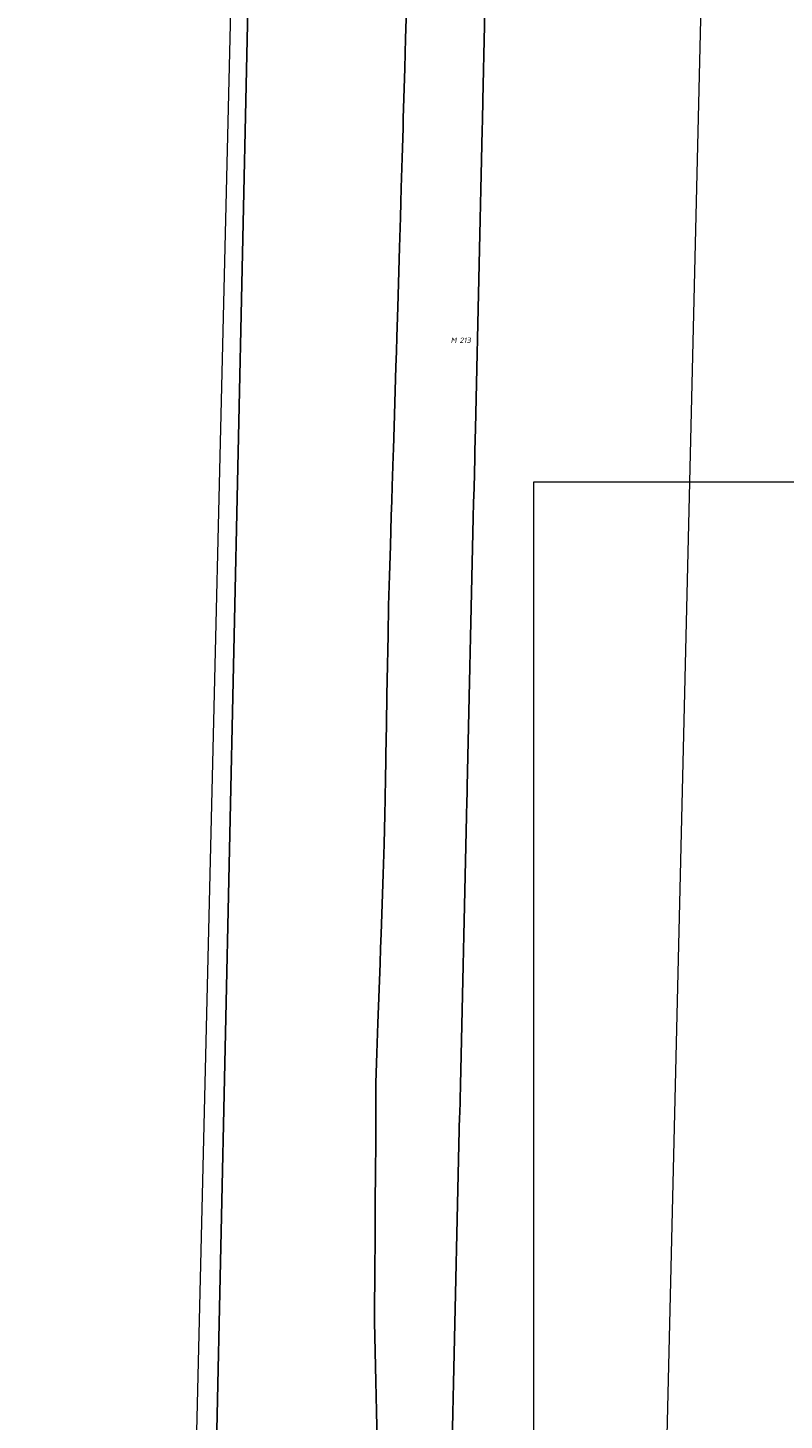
# Model space of a CAD drawing. Header units: metres. Extents: x 250001 to 257773, y 598992 to 609118.
# Tile 491 of 656: x 253767 to 253818, y 604602 to 604695. Entities that reach past the tile are written whole.
import ezdxf
from ezdxf.enums import TextEntityAlignment as Align
from ezdxf.lldxf.tags import DXFTag

# ---------------------------------------------------------------- set-up
doc = ezdxf.new("R2010")
doc.units = ezdxf.units.M
for name, color, linetype, lineweight in [('B-WE-GR-BOUWLAND-GV', 252, 'Continuous', 13), ('B-WE-GR-GRAS-GV', 252, 'Continuous', 13), ('B-WE-KG-GRENS_PERCEEL-G', 150, 'KG-PERCEEL', 18), ('B-WE-KG-GRENS_PERCEEL-S', 150, 'Continuous', 25), ('B-WE-OG-WATER-GV', 252, 'Continuous', 18), ('B-WE-OG-WATER_SLOOT-GV', 252, 'Continuous', 18), ('X-XX-AL-REFERENTIE-G', 7, 'Continuous', 18), ('X-XX-AL-TEKENBLAD_DEELKADER-G', 7, 'Continuous', 15)]:
    doc.layers.add(name, color=color, linetype=linetype, lineweight=lineweight)
doc.styles.add('NLCS-ISO', font='NLCS-ISO.ttf')
doc.styles.get("Standard").update_dxf_attribs({"font": 'NLCS-ISO.ttf'})
tags = doc.linetypes.add('KG-PERCEEL', pattern='A,5.5,-2,["P",Standard,S=1.8,R=0,X=-0.5,Y=-0.9],-2,5.5,-2,[5,NLCS.SHX,S=0.75,R=0,X=0,Y=0],-2', length=19).pattern_tags.tags
tags[6] = DXFTag(74, 10)

# ---------------------------------------------------------------- blocks, each defined once
blk = doc.blocks.new('SKG-PERCEELNUMMER-SO')
at = {"style": 'NLCS-ISO', "oblique": 10, "flags": 1}
blk.add_attdef('GEMEENTECODE', text='', height=1.8, dxfattribs=at).set_placement((0, 2.55), align=Align.MIDDLE_CENTER)
at = {"style": 'NLCS-ISO', "oblique": 10}
blk.add_attdef('SECTIE', text='', height=1.8, dxfattribs=at).set_placement((-0.5, 0), align=Align.MIDDLE_RIGHT)
blk.add_attdef('PERCEELNUMMER', text='', height=1.8, dxfattribs=at).set_placement((0.5, 0), align=Align.MIDDLE_LEFT)
blk = doc.blocks.new('BS2021-132-Xref-KAD-20210617')
at = {"layer": 'B-WE-KG-GRENS_PERCEEL-G', "flags": 128}
for points in [[(253814.54, 604780.12), (253814.28, 604769.25), (253810.254, 604600.094)], [(253782.263, 604747.903), (253778.018, 604569.561)]]:
    blk.add_lwpolyline(points, dxfattribs=at)
at = {"layer": 'B-WE-KG-GRENS_PERCEEL-S', "xscale": 0.2, "yscale": 0.2, "zscale": 0.2}
blk.add_blockref('SKG-PERCEELNUMMER-SO', (253796.294, 604674.444), dxfattribs=at).add_auto_attribs({'PERCEELNUMMER': '213', 'SECTIE': 'M'})
blk = doc.blocks.new('BS2021-132-Xref-BGT-GRIJS-20210617-aangepast')
at = {"layer": 'B-WE-GR-BOUWLAND-GV', "flags": 128}
blk.add_lwpolyline([(253767.448, 604562.234), (253770.34, 604564.97), (253779.524, 604573.753), (253783.004, 604733.534), (253785.981, 604920.396)], dxfattribs=at)
at = {"layer": 'B-WE-GR-GRAS-GV', "flags": 128}
for points in [[(253790.874, 604600.674), (253790.83, 604602.675), (253790.807, 604603.701), (253790.786, 604604.677), (253790.741, 604606.678), (253790.703, 604608.68), (253790.727, 604612.68), (253790.733, 604613.705), (253790.739, 604614.68), (253790.75, 604616.681), (253790.761, 604618.681), (253790.773, 604620.681), (253790.784, 604622.637), (253790.784, 604622.681), (253790.79, 604623.706), (253790.795, 604624.682), (253790.861, 604626.681), (253790.928, 604628.68), (253791.064, 604632.678), (253791.098, 604633.702), (253791.131, 604634.677), (253791.267, 604638.675), (253791.334, 604640.674), (253791.391, 604642.673), (253791.409, 604643.697), (253791.418, 604644.175), (253791.426, 604644.673), (253791.461, 604646.672), (253791.496, 604648.672), (253791.53, 604650.672), (253791.565, 604652.671), (253791.583, 604653.695), (253791.6, 604654.671), (253791.634, 604656.671), (253791.693, 604658.67), (253791.756, 604660.669), (253791.818, 604662.668), (253791.85, 604663.692), (253791.88, 604664.667), (253791.942, 604666.666), (253791.958, 604667.168), (253792.004, 604668.666), (253792.128, 604672.664), (253792.159, 604673.687), (253792.188, 604674.663), (253792.247, 604676.662), (253792.367, 604680.66), (253792.427, 604682.66), (253792.457, 604683.683), (253792.487, 604684.659), (253792.547, 604686.658), (253792.605, 604688.657), (253792.623, 604689.295), (253792.663, 604690.656), (253792.72, 604692.655), (253792.75, 604693.678), (253792.778, 604694.655), (253792.835, 604696.654)], [(253783.004, 604733.534), (253779.524, 604573.753)]]:
    blk.add_lwpolyline(points, dxfattribs=at)
at = {"layer": 'B-WE-OG-WATER-GV', "flags": 128}
blk.add_lwpolyline([(253798.093, 604696.533), (253798.047, 604694.533), (253798.025, 604693.557), (253798.002, 604692.534), (253797.956, 604690.535), (253797.925, 604689.173), (253797.91, 604688.535), (253797.864, 604686.536), (253797.819, 604684.536), (253797.796, 604683.56), (253797.773, 604682.537), (253797.727, 604680.537), (253797.682, 604678.538), (253797.636, 604676.538), (253797.59, 604674.539), (253797.568, 604673.563), (253797.545, 604672.539), (253797.499, 604670.54), (253797.453, 604668.54), (253797.419, 604667.043), (253797.407, 604666.541), (253797.362, 604664.541), (253797.339, 604663.565), (253797.316, 604662.542), (253797.27, 604660.542), (253797.225, 604658.543), (253797.179, 604656.543), (253797.133, 604654.544), (253797.111, 604653.568), (253797.088, 604652.544), (253797.042, 604650.545), (253796.996, 604648.545), (253796.95, 604646.546), (253796.905, 604644.547), (253796.893, 604644.049), (253796.882, 604643.571), (253796.859, 604642.547), (253796.813, 604640.548), (253796.768, 604638.548), (253796.722, 604636.549), (253796.676, 604634.549), (253796.654, 604633.574), (253796.63, 604632.55), (253796.585, 604630.55), (253796.539, 604628.551), (253796.493, 604626.551), (253796.448, 604624.552), (253796.425, 604623.577), (253796.402, 604622.552), (253796.401, 604622.508), (253796.356, 604620.553), (253796.311, 604618.553), (253796.265, 604616.554), (253796.219, 604614.554), (253796.197, 604613.579), (253796.173, 604612.555), (253796.128, 604610.555), (253796.082, 604608.556), (253796.036, 604606.556), (253795.991, 604604.557), (253795.968, 604603.582), (253795.945, 604602.558), (253795.899, 604600.558)], dxfattribs=at)
at = {"layer": 'B-WE-OG-WATER_SLOOT-GV', "flags": 128}
for points in [[(253792.835, 604696.654), (253792.778, 604694.655), (253792.75, 604693.678), (253792.72, 604692.655), (253792.663, 604690.656), (253792.623, 604689.295), (253792.605, 604688.657), (253792.547, 604686.658), (253792.487, 604684.659), (253792.457, 604683.683), (253792.427, 604682.66), (253792.367, 604680.66), (253792.247, 604676.662), (253792.188, 604674.663), (253792.159, 604673.687), (253792.128, 604672.664), (253792.004, 604668.666), (253791.958, 604667.168), (253791.942, 604666.666), (253791.88, 604664.667), (253791.85, 604663.692), (253791.818, 604662.668), (253791.756, 604660.669), (253791.693, 604658.67), (253791.634, 604656.671), (253791.6, 604654.671), (253791.583, 604653.695), (253791.565, 604652.671), (253791.53, 604650.672), (253791.496, 604648.672), (253791.461, 604646.672), (253791.426, 604644.673), (253791.418, 604644.175), (253791.409, 604643.697), (253791.391, 604642.673), (253791.334, 604640.674), (253791.267, 604638.675), (253791.131, 604634.677), (253791.098, 604633.702), (253791.064, 604632.678), (253790.928, 604628.68), (253790.861, 604626.681), (253790.795, 604624.682), (253790.79, 604623.706), (253790.784, 604622.681), (253790.784, 604622.637), (253790.773, 604620.681), (253790.761, 604618.681), (253790.75, 604616.681), (253790.739, 604614.68), (253790.733, 604613.705), (253790.727, 604612.68), (253790.703, 604608.68), (253790.741, 604606.678), (253790.786, 604604.677), (253790.807, 604603.701), (253790.83, 604602.675), (253790.874, 604600.674)], [(253795.899, 604600.558), (253795.945, 604602.558), (253795.968, 604603.582), (253795.991, 604604.557), (253796.036, 604606.556), (253796.082, 604608.556), (253796.128, 604610.555), (253796.173, 604612.555), (253796.197, 604613.579), (253796.219, 604614.554), (253796.265, 604616.554), (253796.311, 604618.553), (253796.356, 604620.553), (253796.401, 604622.508), (253796.402, 604622.552), (253796.425, 604623.577), (253796.448, 604624.552), (253796.493, 604626.551), (253796.539, 604628.551), (253796.585, 604630.55), (253796.63, 604632.55), (253796.654, 604633.574), (253796.676, 604634.549), (253796.722, 604636.549), (253796.768, 604638.548), (253796.813, 604640.548), (253796.859, 604642.547), (253796.882, 604643.571), (253796.893, 604644.049), (253796.905, 604644.547), (253796.95, 604646.546), (253796.996, 604648.545), (253797.042, 604650.545), (253797.088, 604652.544), (253797.111, 604653.568), (253797.133, 604654.544), (253797.179, 604656.543), (253797.225, 604658.543), (253797.27, 604660.542), (253797.316, 604662.542), (253797.339, 604663.565), (253797.362, 604664.541), (253797.407, 604666.541), (253797.419, 604667.043), (253797.453, 604668.54), (253797.499, 604670.54), (253797.545, 604672.539), (253797.568, 604673.563), (253797.59, 604674.539), (253797.636, 604676.538), (253797.682, 604678.538), (253797.727, 604680.537), (253797.773, 604682.537), (253797.796, 604683.56), (253797.819, 604684.536), (253797.864, 604686.536), (253797.91, 604688.535), (253797.925, 604689.173), (253797.956, 604690.535), (253798.002, 604692.534), (253798.025, 604693.557), (253798.047, 604694.533), (253798.093, 604696.533)]]:
    blk.add_lwpolyline(points, dxfattribs=at)

msp = doc.modelspace()

# ---------------------------------------------------------------- linework, layer by layer
at = {"layer": 'X-XX-AL-TEKENBLAD_DEELKADER-G', "elevation": -7055.85, "flags": 128}
msp.add_lwpolyline([(253801.376, 604664.953), (253949.126, 604664.953), (253949.126, 604528.953), (253801.376, 604528.953)], close=True, dxfattribs=at)

# ---------------------------------------------------------------- block references
at = {"layer": 'X-XX-AL-REFERENTIE-G'}
for name in ['BS2021-132-Xref-BGT-GRIJS-20210617-aangepast', 'BS2021-132-Xref-KAD-20210617']:
    msp.add_blockref(name, (0, 0), dxfattribs=at)

doc.saveas('drawing.dxf')
